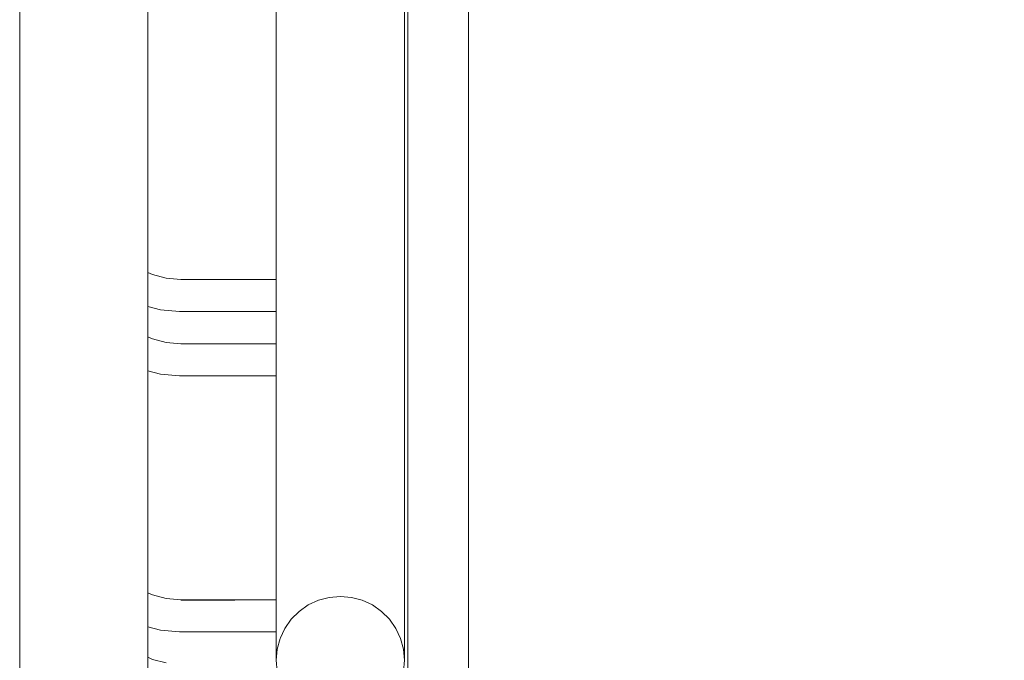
# Model space of a CAD drawing. Header units: millimetres. Extents: x 0 to 650, y -1 to 707.
# Tile 337 of 348: x 545.22 to 548.29, y 447.98 to 449.98. Entities that reach past the tile are written whole.
import ezdxf
from ezdxf.xclip import XClip

# ---------------------------------------------------------------- set-up
doc = ezdxf.new("R2010")
doc.units = ezdxf.units.MM
doc.header["$MEASUREMENT"] = 0
doc.header["$XCLIPFRAME"] = 0
doc.linetypes.add('Wipeout_Contour', pattern=[1000, 0, -1000])
doc.layers.add('Parede.ARQ', color=7, linetype='Continuous')

# ---------------------------------------------------------------- blocks, each defined once
blk = doc.blocks.new('Desenho_5_5', base_point=(26.0927, 442.8059))
at = {"layer": 'Parede.ARQ', "color": 8, "linetype": 'Continuous', "lineweight": 0}
blk.add_line((545.6758, 448.9711), (545.7213, 448.9671), dxfattribs=at)
at = {"color": 254, "linetype": 'Wipeout_Contour', "lineweight": 0, "ltscale": 2840.859601}
blk.add_wipeout([(546.4292, 442.8059), (546.6192, 442.8059), (546.6192, 464.1759), (546.4292, 464.1759)], dxfattribs=at).dxf.layer = 'Parede.ARQ'
at = {"color": 254, "linetype": 'Wipeout_Contour', "lineweight": 0, "ltscale": 2825.831236}
blk.add_wipeout([(545.2192, 451.7192), (545.2192, 446.7212), (545.2222, 446.7558), (545.2222, 451.7538)], dxfattribs=at).dxf.layer = 'Parede.ARQ'
at = {"color": 254, "linetype": 'Wipeout_Contour', "lineweight": 0, "ltscale": 2119.339}
blk.add_wipeout([(545.6671, 448.9216), (545.6192, 448.9345), (545.6656, 448.9131)], dxfattribs=at).dxf.layer = 'Parede.ARQ'
at = {"color": 254, "linetype": 'Wipeout_Contour', "lineweight": 0, "ltscale": 2959.785647}
blk.add_wipeout([(546.6192, 447.4059), (624.1192, 447.4059), (624.1192, 456.6059), (546.6192, 456.6059)], dxfattribs=at).dxf.layer = 'Parede.ARQ'
at = {"color": 254, "linetype": 'Wipeout_Contour', "lineweight": 0, "ltscale": 2825.936546}
blk.add_wipeout([(545.2222, 446.7558), (545.2312, 446.7893), (545.2312, 451.7873), (545.2222, 451.7538)], dxfattribs=at).dxf.layer = 'Parede.ARQ'
at = {"color": 254, "linetype": 'Wipeout_Contour', "lineweight": 0, "ltscale": 2119.320466}
blk.add_wipeout([(545.6656, 448.9131), (545.6192, 448.9255), (545.6641, 448.9047)], dxfattribs=at).dxf.layer = 'Parede.ARQ'
at = {"color": 254, "linetype": 'Wipeout_Contour', "lineweight": 0, "ltscale": 2826.424362}
blk.add_wipeout([(546.4192, 448.0212), (546.4161, 448.0558), (546.4161, 448.0143), (546.4192, 447.9797)], dxfattribs=at).dxf.layer = 'Parede.ARQ'
at = {"layer": 'Parede.ARQ', "color": 8, "linetype": 'Continuous', "lineweight": 0}
blk.add_line((546.6192, 447.4059), (546.6192, 456.6059), dxfattribs=at)
at = {"color": 254, "linetype": 'Wipeout_Contour', "lineweight": 0, "ltscale": 2826.055938}
blk.add_wipeout([(545.2312, 451.7873), (545.2312, 446.7893), (545.246, 446.8208), (545.246, 451.8188)], dxfattribs=at).dxf.layer = 'Parede.ARQ'
at = {"color": 254, "linetype": 'Wipeout_Contour', "lineweight": 0, "ltscale": 2119.29692}
blk.add_wipeout([(545.6641, 448.9047), (545.6192, 448.9168), (545.6627, 448.8969)], dxfattribs=at).dxf.layer = 'Parede.ARQ'
at = {"color": 254, "linetype": 'Wipeout_Contour', "lineweight": 0, "ltscale": 2826.492157}
blk.add_wipeout([(546.4161, 448.0558), (546.4071, 448.0893), (546.4071, 448.0478), (546.4161, 448.0143)], dxfattribs=at).dxf.layer = 'Parede.ARQ'
at = {"layer": 'Parede.ARQ', "color": 7, "linetype": 'Continuous', "lineweight": 0}
blk.add_line((545.2192, 446.7212), (545.2192, 451.7192), dxfattribs=at)
at = {"color": 254, "linetype": 'Wipeout_Contour', "lineweight": 0, "ltscale": 2826.185783}
blk.add_wipeout([(545.246, 451.8188), (545.246, 446.8208), (545.266, 446.8493), (545.266, 451.8473)], dxfattribs=at).dxf.layer = 'Parede.ARQ'
at = {"color": 254, "linetype": 'Wipeout_Contour', "lineweight": 0, "ltscale": 2119.268122}
blk.add_wipeout([(545.6627, 448.8969), (545.6192, 448.9086), (545.6615, 448.8899)], dxfattribs=at).dxf.layer = 'Parede.ARQ'
at = {"color": 254, "linetype": 'Wipeout_Contour', "lineweight": 0, "ltscale": 2826.537916}
blk.add_wipeout([(546.4071, 448.0893), (546.3924, 448.1208), (546.3924, 448.0793), (546.4071, 448.0478)], dxfattribs=at).dxf.layer = 'Parede.ARQ'
at = {"color": 254, "linetype": 'Wipeout_Contour', "lineweight": 0, "ltscale": 2826.322134}
blk.add_wipeout([(545.266, 451.8473), (545.266, 446.8493), (545.2906, 446.8738), (545.2906, 451.8718)], dxfattribs=at).dxf.layer = 'Parede.ARQ'
at = {"color": 254, "linetype": 'Wipeout_Contour', "lineweight": 0, "ltscale": 2119.233468}
blk.add_wipeout([(545.6615, 448.8899), (545.6192, 448.9012), (545.6604, 448.8838)], dxfattribs=at).dxf.layer = 'Parede.ARQ'
at = {"color": 254, "linetype": 'Wipeout_Contour', "lineweight": 0, "ltscale": 2826.560253}
blk.add_wipeout([(546.3924, 448.1208), (546.3724, 448.1493), (546.3724, 448.1078), (546.3924, 448.0793)], dxfattribs=at).dxf.layer = 'Parede.ARQ'
at = {"color": 254, "linetype": 'Wipeout_Contour', "lineweight": 0, "ltscale": 2826.460848}
blk.add_wipeout([(545.3192, 451.8918), (545.2906, 451.8718), (545.2906, 446.8738), (545.3192, 446.8938)], dxfattribs=at).dxf.layer = 'Parede.ARQ'
at = {"color": 254, "linetype": 'Wipeout_Contour', "lineweight": 0, "ltscale": 2119.19187}
blk.add_wipeout([(545.6604, 448.8838), (545.6192, 448.8948), (545.6595, 448.8788)], dxfattribs=at).dxf.layer = 'Parede.ARQ'
at = {"color": 254, "linetype": 'Wipeout_Contour', "lineweight": 0, "ltscale": 2826.558493}
blk.add_wipeout([(546.3724, 448.1493), (546.3477, 448.1738), (546.3477, 448.1323), (546.3724, 448.1078)], dxfattribs=at).dxf.layer = 'Parede.ARQ'
at = {"color": 254, "linetype": 'Wipeout_Contour', "lineweight": 0, "ltscale": 2826.59771}
blk.add_wipeout([(545.3192, 451.8918), (545.3192, 446.8938), (545.3508, 446.9085), (545.3508, 451.9065)], dxfattribs=at).dxf.layer = 'Parede.ARQ'
at = {"color": 254, "linetype": 'Wipeout_Contour', "lineweight": 0, "ltscale": 2119.141591}
blk.add_wipeout([(545.6595, 448.8788), (545.6192, 448.8897), (545.6589, 448.8752)], dxfattribs=at).dxf.layer = 'Parede.ARQ'
at = {"color": 254, "linetype": 'Wipeout_Contour', "lineweight": 0, "ltscale": 2826.532693}
blk.add_wipeout([(546.3477, 448.1738), (546.3192, 448.1938), (546.3192, 448.1523), (546.3477, 448.1323)], dxfattribs=at).dxf.layer = 'Parede.ARQ'
at = {"layer": 'Parede.ARQ', "color": 8, "linetype": 'Continuous', "lineweight": 0}
blk.add_line((545.6584, 448.8722), (545.717, 448.8671), dxfattribs=at)
at = {"color": 254, "linetype": 'Wipeout_Contour', "lineweight": 0, "ltscale": 2826.728563}
blk.add_wipeout([(545.3508, 451.9065), (545.3508, 446.9085), (545.3844, 446.9174), (545.3844, 451.9154)], dxfattribs=at).dxf.layer = 'Parede.ARQ'
at = {"color": 254, "linetype": 'Wipeout_Contour', "lineweight": 0, "ltscale": 2826.483644}
blk.add_wipeout([(546.3192, 448.1938), (546.2876, 448.2085), (546.2876, 448.1669), (546.3192, 448.1523)], dxfattribs=at).dxf.layer = 'Parede.ARQ'
at = {"color": 254, "linetype": 'Wipeout_Contour', "lineweight": 0, "ltscale": 2826.84943}
blk.add_wipeout([(545.4192, 451.9185), (545.3844, 451.9154), (545.3844, 446.9174), (545.4192, 446.9205)], dxfattribs=at).dxf.layer = 'Parede.ARQ'
at = {"color": 254, "linetype": 'Wipeout_Contour', "lineweight": 0, "ltscale": 2826.412848}
blk.add_wipeout([(546.2876, 448.2085), (546.2539, 448.2174), (546.2539, 448.1759), (546.2876, 448.1669)], dxfattribs=at).dxf.layer = 'Parede.ARQ'
at = {"color": 254, "linetype": 'Wipeout_Contour', "lineweight": 0, "ltscale": 2826.956641}
blk.add_wipeout([(545.4192, 451.9185), (545.4192, 446.9205), (545.4539, 446.9174), (545.4539, 451.9154)], dxfattribs=at).dxf.layer = 'Parede.ARQ'
at = {"color": 254, "linetype": 'Wipeout_Contour', "lineweight": 0, "ltscale": 2826.322476}
blk.add_wipeout([(546.2539, 448.2174), (546.2192, 448.2205), (546.2192, 448.179), (546.2539, 448.1759)], dxfattribs=at).dxf.layer = 'Parede.ARQ'
at = {"color": 254, "linetype": 'Wipeout_Contour', "lineweight": 0, "ltscale": 2827.04694}
blk.add_wipeout([(545.4539, 451.9154), (545.4539, 446.9174), (545.4876, 446.9085), (545.4876, 451.9065)], dxfattribs=at).dxf.layer = 'Parede.ARQ'
at = {"color": 254, "linetype": 'Wipeout_Contour', "lineweight": 0, "ltscale": 2826.215178}
blk.add_wipeout([(546.2192, 448.2205), (546.1844, 448.2174), (546.1844, 448.1759), (546.2192, 448.179)], dxfattribs=at).dxf.layer = 'Parede.ARQ'
at = {"color": 254, "linetype": 'Wipeout_Contour', "lineweight": 0, "ltscale": 2827.117585}
blk.add_wipeout([(545.4876, 451.9065), (545.4876, 446.9085), (545.5192, 446.8938), (545.5192, 451.8918)], dxfattribs=at).dxf.layer = 'Parede.ARQ'
at = {"color": 254, "linetype": 'Wipeout_Contour', "lineweight": 0, "ltscale": 2826.094179}
blk.add_wipeout([(546.1844, 448.2174), (546.1508, 448.2085), (546.1508, 448.1669), (546.1844, 448.1759)], dxfattribs=at).dxf.layer = 'Parede.ARQ'
at = {"color": 254, "linetype": 'Wipeout_Contour', "lineweight": 0, "ltscale": 2827.166431}
blk.add_wipeout([(545.5192, 451.8918), (545.5192, 446.8938), (545.5477, 446.8738), (545.5477, 451.8718)], dxfattribs=at).dxf.layer = 'Parede.ARQ'
at = {"color": 254, "linetype": 'Wipeout_Contour', "lineweight": 0, "ltscale": 2825.963252}
blk.add_wipeout([(546.1508, 448.2085), (546.1192, 448.1938), (546.1192, 448.1523), (546.1508, 448.1669)], dxfattribs=at).dxf.layer = 'Parede.ARQ'
at = {"color": 254, "linetype": 'Wipeout_Contour', "lineweight": 0, "ltscale": 2827.191996}
blk.add_wipeout([(545.5477, 451.8718), (545.5477, 446.8738), (545.5724, 446.8493), (545.5724, 451.8473)], dxfattribs=at).dxf.layer = 'Parede.ARQ'
at = {"color": 254, "linetype": 'Wipeout_Contour', "lineweight": 0, "ltscale": 2825.826365}
blk.add_wipeout([(546.1192, 448.1938), (546.0906, 448.1738), (546.0906, 448.1323), (546.1192, 448.1523)], dxfattribs=at).dxf.layer = 'Parede.ARQ'
at = {"color": 254, "linetype": 'Wipeout_Contour', "lineweight": 0, "ltscale": 2827.193504}
blk.add_wipeout([(545.5724, 446.8493), (545.5924, 446.8208), (545.5924, 451.8188), (545.5724, 451.8473)], dxfattribs=at).dxf.layer = 'Parede.ARQ'
at = {"color": 254, "linetype": 'Wipeout_Contour', "lineweight": 0, "ltscale": 2825.687673}
blk.add_wipeout([(546.0906, 448.1738), (546.066, 448.1493), (546.066, 448.1078), (546.0906, 448.1323)], dxfattribs=at).dxf.layer = 'Parede.ARQ'
at = {"color": 254, "linetype": 'Wipeout_Contour', "lineweight": 0, "ltscale": 2827.170908}
blk.add_wipeout([(545.5924, 451.8188), (545.5924, 446.8208), (545.6071, 446.7893), (545.6071, 451.7873)], dxfattribs=at).dxf.layer = 'Parede.ARQ'
at = {"color": 254, "linetype": 'Wipeout_Contour', "lineweight": 0, "ltscale": 2825.55139}
blk.add_wipeout([(546.066, 448.1493), (546.046, 448.1208), (546.046, 448.0793), (546.066, 448.1078)], dxfattribs=at).dxf.layer = 'Parede.ARQ'
at = {"color": 254, "linetype": 'Wipeout_Contour', "lineweight": 0, "ltscale": 2827.124894}
blk.add_wipeout([(545.6071, 451.7873), (545.6071, 446.7893), (545.6161, 446.7558), (545.6161, 451.7538)], dxfattribs=at).dxf.layer = 'Parede.ARQ'
at = {"color": 254, "linetype": 'Wipeout_Contour', "lineweight": 0, "ltscale": 2825.421657}
blk.add_wipeout([(546.046, 448.1208), (546.0312, 448.0893), (546.0312, 448.0478), (546.046, 448.0793)], dxfattribs=at).dxf.layer = 'Parede.ARQ'
at = {"color": 254, "linetype": 'Wipeout_Contour', "lineweight": 0, "ltscale": 2827.05686}
blk.add_wipeout([(545.6161, 451.7538), (545.6161, 446.7558), (545.6192, 446.7212), (545.6192, 451.7192)], dxfattribs=at).dxf.layer = 'Parede.ARQ'
at = {"color": 254, "linetype": 'Wipeout_Contour', "lineweight": 0, "ltscale": 2825.302416}
blk.add_wipeout([(546.0312, 448.0893), (546.0222, 448.0558), (546.0222, 448.0143), (546.0312, 448.0478)], dxfattribs=at).dxf.layer = 'Parede.ARQ'
at = {"layer": 'Parede.ARQ', "color": 8, "linetype": 'Continuous', "lineweight": 0}
for p, q in [((545.6192, 448.9891), (545.6337, 448.9823)), ((545.6337, 448.9823), (545.6758, 448.9711)), ((545.6192, 448.8827), (545.6584, 448.8722)), ((545.6192, 448.1903), (545.6337, 448.1835)), ((545.6337, 448.1835), (545.6758, 448.1723)), ((545.6192, 447.9895), (545.6337, 447.9827)), ((545.6337, 447.9827), (545.6758, 447.9715))]:
    blk.add_line(p, q, dxfattribs=at)
at = {"color": 254, "linetype": 'Wipeout_Contour', "lineweight": 0, "ltscale": 2120.713235}
blk.add_wipeout([(545.6297, 449.1721), (545.6737, 449.1603), (545.6314, 449.1768)], dxfattribs=at).dxf.layer = 'Parede.ARQ'
at = {"color": 254, "linetype": 'Wipeout_Contour', "lineweight": 0, "ltscale": 2119.721828}
blk.add_wipeout([(545.6671, 449.1224), (545.6192, 449.1353), (545.6656, 449.1139)], dxfattribs=at).dxf.layer = 'Parede.ARQ'
at = {"color": 254, "linetype": 'Wipeout_Contour', "lineweight": 0, "ltscale": 2117.817088}
blk.add_wipeout([(545.6671, 448.1228), (545.6192, 448.1357), (545.6656, 448.1143)], dxfattribs=at).dxf.layer = 'Parede.ARQ'
at = {"color": 254, "linetype": 'Wipeout_Contour', "lineweight": 0, "ltscale": 2825.197293}
blk.add_wipeout([(546.0222, 448.0558), (546.0192, 448.0212), (546.0192, 447.9797), (546.0222, 448.0143)], dxfattribs=at).dxf.layer = 'Parede.ARQ'
at = {"layer": 'Parede.ARQ', "color": 8, "linetype": 'Continuous', "lineweight": 0}
blk.add_line((545.6192, 449.1899), (545.6337, 449.1831), dxfattribs=at)
at = {"color": 254, "linetype": 'Wipeout_Contour', "lineweight": 0, "ltscale": 2120.650216}
blk.add_wipeout([(545.6737, 449.1603), (545.7208, 449.1562), (545.6746, 449.1653)], dxfattribs=at).dxf.layer = 'Parede.ARQ'
at = {"color": 254, "linetype": 'Wipeout_Contour', "lineweight": 0, "ltscale": 2119.703289}
blk.add_wipeout([(545.6656, 449.1139), (545.6192, 449.1263), (545.6641, 449.1055)], dxfattribs=at).dxf.layer = 'Parede.ARQ'
at = {"color": 254, "linetype": 'Wipeout_Contour', "lineweight": 0, "ltscale": 25431.427704}
blk.add_wipeout([(546.4192, 447.9797), (546.4161, 448.0143), (546.4071, 448.0478), (546.3924, 448.0793), (546.3724, 448.1078), (546.3477, 448.1323), (546.3192, 448.1523), (546.2876, 448.1669), (546.2539, 448.1759), (546.2192, 448.179), (546.1844, 448.1759), (546.1508, 448.1669), (546.1192, 448.1523), (546.0906, 448.1323), (546.066, 448.1078), (546.046, 448.0793), (546.0312, 448.0478), (546.0222, 448.0143), (546.0192, 447.9797), (546.0222, 447.945), (546.0312, 447.9115), (546.046, 447.88), (546.066, 447.8515), (546.0906, 447.827), (546.1192, 447.807), (546.1508, 447.7924), (546.1844, 447.7834), (546.2192, 447.7803), (546.2539, 447.7834), (546.2876, 447.7924), (546.3192, 447.807), (546.3477, 447.827), (546.3724, 447.8515), (546.3924, 447.88), (546.4071, 447.9115), (546.4161, 447.945)], dxfattribs=at).dxf.layer = 'Parede.ARQ'
at = {"color": 254, "linetype": 'Wipeout_Contour', "lineweight": 0, "ltscale": 2117.79857}
blk.add_wipeout([(545.6656, 448.1143), (545.6192, 448.1267), (545.6641, 448.1059)], dxfattribs=at).dxf.layer = 'Parede.ARQ'
at = {"layer": 'Parede.ARQ', "color": 8, "linetype": 'Continuous', "lineweight": 0}
blk.add_line((545.6337, 449.1831), (545.6758, 449.1719), dxfattribs=at)
at = {"layer": 'Parede.ARQ', "color": 7, "linetype": 'Continuous', "lineweight": 0}
for p, q in [((546.1844, 448.1759), (546.1508, 448.1669)), ((546.2192, 448.179), (546.1844, 448.1759)), ((546.2539, 448.1759), (546.2192, 448.179)), ((546.2876, 448.1669), (546.2539, 448.1759)), ((546.4161, 447.945), (546.4192, 447.9797))]:
    blk.add_line(p, q, dxfattribs=at)
at = {"color": 254, "linetype": 'Wipeout_Contour', "lineweight": 0, "ltscale": 4250.434609}
blk.add_wipeout([(546.0192, 452.0187), (546.0192, 448.0212), (546.0222, 448.0558), (546.0222, 453.0538), (546.0192, 453.0192), (546.0192, 452.0189)], dxfattribs=at).dxf.layer = 'Parede.ARQ'
at = {"color": 254, "linetype": 'Wipeout_Contour', "lineweight": 0, "ltscale": 2119.679738}
blk.add_wipeout([(545.6641, 449.1055), (545.6192, 449.1176), (545.6627, 449.0977)], dxfattribs=at).dxf.layer = 'Parede.ARQ'
at = {"color": 254, "linetype": 'Wipeout_Contour', "lineweight": 0, "ltscale": 2117.775043}
blk.add_wipeout([(545.6641, 448.1059), (545.6192, 448.118), (545.6627, 448.0981)], dxfattribs=at).dxf.layer = 'Parede.ARQ'
at = {"color": 254, "linetype": 'Wipeout_Contour', "lineweight": 0, "ltscale": 2822.825603}
blk.add_wipeout([(546.0192, 446.1691), (546.022, 446.1574), (546.0222, 447.945), (546.0192, 447.9797)], dxfattribs=at).dxf.layer = 'Parede.ARQ'
at = {"layer": 'Parede.ARQ', "color": 7, "linetype": 'Continuous', "lineweight": 0}
for p, q in [((546.0192, 448.0212), (546.0192, 448.0205)), ((546.0192, 448.0205), (546.0192, 447.9797)), ((546.0222, 448.0143), (546.0192, 447.9797)), ((546.0192, 447.9797), (546.0222, 447.945))]:
    blk.add_line(p, q, dxfattribs=at)
at = {"color": 254, "linetype": 'Wipeout_Contour', "lineweight": 0, "ltscale": 2831.713627}
blk.add_wipeout([(546.0222, 448.0558), (546.0312, 448.0893), (546.0312, 453.0873), (546.0222, 453.0538)], dxfattribs=at).dxf.layer = 'Parede.ARQ'
at = {"color": 254, "linetype": 'Wipeout_Contour', "lineweight": 0, "ltscale": 2119.650935}
blk.add_wipeout([(545.6627, 449.0977), (545.6192, 449.1094), (545.6615, 449.0907)], dxfattribs=at).dxf.layer = 'Parede.ARQ'
at = {"color": 254, "linetype": 'Wipeout_Contour', "lineweight": 0, "ltscale": 2117.74627}
blk.add_wipeout([(545.6627, 448.0981), (545.6192, 448.1098), (545.6615, 448.0911)], dxfattribs=at).dxf.layer = 'Parede.ARQ'
at = {"layer": 'Parede.ARQ', "color": 7, "linetype": 'Continuous', "lineweight": 0}
blk.add_line((546.0312, 448.0478), (546.0222, 448.0143), dxfattribs=at)
at = {"color": 254, "linetype": 'Wipeout_Contour', "lineweight": 0, "ltscale": 2831.833068}
blk.add_wipeout([(546.046, 453.1188), (546.0312, 453.0873), (546.0312, 448.0893), (546.046, 448.1208)], dxfattribs=at).dxf.layer = 'Parede.ARQ'
at = {"color": 254, "linetype": 'Wipeout_Contour', "lineweight": 0, "ltscale": 2119.616273}
blk.add_wipeout([(545.6615, 449.0907), (545.6192, 449.102), (545.6604, 449.0846)], dxfattribs=at).dxf.layer = 'Parede.ARQ'
at = {"color": 254, "linetype": 'Wipeout_Contour', "lineweight": 0, "ltscale": 2117.711646}
blk.add_wipeout([(545.6615, 448.0911), (545.6192, 448.1024), (545.6604, 448.085)], dxfattribs=at).dxf.layer = 'Parede.ARQ'
at = {"layer": 'Parede.ARQ', "color": 8, "linetype": 'Continuous', "lineweight": 0}
for p, q in [((545.7213, 448.9671), (546.0192, 448.9671)), ((545.717, 448.8671), (546.0192, 448.8671))]:
    blk.add_line(p, q, dxfattribs=at)
at = {"color": 254, "linetype": 'Wipeout_Contour', "lineweight": 0, "ltscale": 2831.962947}
blk.add_wipeout([(546.046, 453.1188), (546.046, 448.1208), (546.066, 448.1493), (546.066, 453.1473)], dxfattribs=at).dxf.layer = 'Parede.ARQ'
at = {"color": 254, "linetype": 'Wipeout_Contour', "lineweight": 0, "ltscale": 2120.672659}
blk.add_wipeout([(545.7208, 449.1562), (546.0192, 449.1562), (545.7211, 449.1612)], dxfattribs=at).dxf.layer = 'Parede.ARQ'
at = {"color": 254, "linetype": 'Wipeout_Contour', "lineweight": 0, "ltscale": 2119.524377}
blk.add_wipeout([(545.6595, 449.0796), (545.6192, 449.0905), (545.6589, 449.076)], dxfattribs=at).dxf.layer = 'Parede.ARQ'
at = {"color": 254, "linetype": 'Wipeout_Contour', "lineweight": 0, "ltscale": 2118.784784}
blk.add_wipeout([(545.7212, 448.1653), (546.0192, 448.1653), (545.7213, 448.1675)], dxfattribs=at).dxf.layer = 'Parede.ARQ'
at = {"color": 254, "linetype": 'Wipeout_Contour', "lineweight": 0, "ltscale": 2117.670083}
blk.add_wipeout([(545.6604, 448.085), (545.6192, 448.096), (545.6595, 448.08)], dxfattribs=at).dxf.layer = 'Parede.ARQ'
at = {"layer": 'Parede.ARQ', "color": 8, "linetype": 'Continuous', "lineweight": 0}
for p, q in [((545.6758, 449.1719), (545.7213, 449.1679)), ((545.7213, 449.1679), (546.0192, 449.1679))]:
    blk.add_line(p, q, dxfattribs=at)
at = {"layer": 'Parede.ARQ', "color": 7, "linetype": 'Continuous', "lineweight": 0}
for p, q in [((546.0906, 448.1323), (546.066, 448.1078)), ((546.066, 448.1078), (546.046, 448.0793))]:
    blk.add_line(p, q, dxfattribs=at)
at = {"color": 254, "linetype": 'Wipeout_Contour', "lineweight": 0, "ltscale": 2832.099316}
blk.add_wipeout([(546.066, 453.1473), (546.066, 448.1493), (546.0906, 448.1738), (546.0906, 453.1718)], dxfattribs=at).dxf.layer = 'Parede.ARQ'
at = {"color": 254, "linetype": 'Wipeout_Contour', "lineweight": 0, "ltscale": 2120.506099}
blk.add_wipeout([(545.6595, 449.0796), (545.7173, 449.0746), (545.6604, 449.0846)], dxfattribs=at).dxf.layer = 'Parede.ARQ'
at = {"color": 254, "linetype": 'Wipeout_Contour', "lineweight": 0, "ltscale": 2118.778318}
blk.add_wipeout([(545.7211, 448.1616), (546.0192, 448.1616), (545.7212, 448.1653)], dxfattribs=at).dxf.layer = 'Parede.ARQ'
at = {"color": 254, "linetype": 'Wipeout_Contour', "lineweight": 0, "ltscale": 2117.619848}
blk.add_wipeout([(545.6595, 448.08), (545.6192, 448.0909), (545.6589, 448.0764)], dxfattribs=at).dxf.layer = 'Parede.ARQ'
at = {"layer": 'Parede.ARQ', "color": 7, "linetype": 'Continuous', "lineweight": 0}
for p, q in [((545.6192, 446.7212), (545.6192, 451.7192)), ((546.1192, 448.1523), (546.0906, 448.1323))]:
    blk.add_line(p, q, dxfattribs=at)
at = {"layer": 'Parede.ARQ', "color": 8, "linetype": 'Continuous', "lineweight": 0}
for p, q in [((545.6192, 449.0835), (545.6584, 449.073)), ((545.6192, 448.0839), (545.6584, 448.0734))]:
    blk.add_line(p, q, dxfattribs=at)
at = {"color": 254, "linetype": 'Wipeout_Contour', "lineweight": 0, "ltscale": 2832.238031}
blk.add_wipeout([(546.0906, 453.1718), (546.0906, 448.1738), (546.1192, 448.1938), (546.1192, 453.1918)], dxfattribs=at).dxf.layer = 'Parede.ARQ'
at = {"color": 254, "linetype": 'Wipeout_Contour', "lineweight": 0, "ltscale": 2120.511675}
blk.add_wipeout([(545.7173, 449.0746), (546.0192, 449.0746), (545.7175, 449.0796)], dxfattribs=at).dxf.layer = 'Parede.ARQ'
at = {"color": 254, "linetype": 'Wipeout_Contour', "lineweight": 0, "ltscale": 2118.769197}
blk.add_wipeout([(545.7208, 448.1566), (546.0192, 448.1566), (545.7211, 448.1616)], dxfattribs=at).dxf.layer = 'Parede.ARQ'
at = {"layer": 'Parede.ARQ', "color": 7, "linetype": 'Continuous', "lineweight": 0}
for p, q in [((546.0192, 449.0194), (546.0192, 450.019)), ((546.1508, 448.1669), (546.1192, 448.1523))]:
    blk.add_line(p, q, dxfattribs=at)
at = {"layer": 'Parede.ARQ', "color": 8, "linetype": 'Continuous', "lineweight": 0}
for p, q in [((545.6584, 449.073), (545.717, 449.0679)), ((545.717, 449.0679), (546.0192, 449.0679))]:
    blk.add_line(p, q, dxfattribs=at)
at = {"color": 254, "linetype": 'Wipeout_Contour', "lineweight": 0, "ltscale": 2832.374877}
blk.add_wipeout([(546.1192, 453.1918), (546.1192, 448.1938), (546.1508, 448.2085), (546.1508, 453.2065)], dxfattribs=at).dxf.layer = 'Parede.ARQ'
at = {"color": 254, "linetype": 'Wipeout_Contour', "lineweight": 0, "ltscale": 2118.7577}
blk.add_wipeout([(545.7206, 448.1504), (546.0192, 448.1504), (545.7208, 448.1566)], dxfattribs=at).dxf.layer = 'Parede.ARQ'
at = {"layer": 'Parede.ARQ', "color": 8, "linetype": 'Continuous', "lineweight": 0}
for p, q in [((545.6758, 448.1723), (545.7213, 448.1683)), ((545.7213, 448.1683), (546.0192, 448.1683))]:
    blk.add_line(p, q, dxfattribs=at)
at = {"color": 254, "linetype": 'Wipeout_Contour', "lineweight": 0, "ltscale": 2832.505696}
blk.add_wipeout([(546.1508, 453.2065), (546.1508, 448.2085), (546.1844, 448.2174), (546.1844, 453.2154)], dxfattribs=at).dxf.layer = 'Parede.ARQ'
at = {"color": 254, "linetype": 'Wipeout_Contour', "lineweight": 0, "ltscale": 2118.729032}
blk.add_wipeout([(545.7199, 448.1354), (546.0192, 448.1354), (545.7203, 448.1433)], dxfattribs=at).dxf.layer = 'Parede.ARQ'
at = {"color": 254, "linetype": 'Wipeout_Contour', "lineweight": 0, "ltscale": 2832.626516}
blk.add_wipeout([(546.1844, 453.2154), (546.1844, 448.2174), (546.2192, 448.2205), (546.2192, 453.2185)], dxfattribs=at).dxf.layer = 'Parede.ARQ'
at = {"color": 254, "linetype": 'Wipeout_Contour', "lineweight": 0, "ltscale": 2118.712734}
blk.add_wipeout([(545.7195, 448.127), (546.0192, 448.127), (545.7199, 448.1354)], dxfattribs=at).dxf.layer = 'Parede.ARQ'
at = {"color": 254, "linetype": 'Wipeout_Contour', "lineweight": 0, "ltscale": 2832.733665}
blk.add_wipeout([(546.2192, 453.2185), (546.2192, 448.2205), (546.2539, 448.2174), (546.2539, 453.2154)], dxfattribs=at).dxf.layer = 'Parede.ARQ'
at = {"color": 254, "linetype": 'Wipeout_Contour', "lineweight": 0, "ltscale": 2118.695774}
blk.add_wipeout([(545.7192, 448.1183), (546.0192, 448.1183), (545.7195, 448.127)], dxfattribs=at).dxf.layer = 'Parede.ARQ'
at = {"color": 254, "linetype": 'Wipeout_Contour', "lineweight": 0, "ltscale": 2832.82389}
blk.add_wipeout([(546.2539, 453.2154), (546.2539, 448.2174), (546.2876, 448.2085), (546.2876, 453.2065)], dxfattribs=at).dxf.layer = 'Parede.ARQ'
at = {"color": 254, "linetype": 'Wipeout_Contour', "lineweight": 0, "ltscale": 2118.678667}
blk.add_wipeout([(545.7188, 448.1096), (546.0192, 448.1096), (545.7192, 448.1183)], dxfattribs=at).dxf.layer = 'Parede.ARQ'
at = {"color": 254, "linetype": 'Wipeout_Contour', "lineweight": 0, "ltscale": 2832.894452}
blk.add_wipeout([(546.2876, 448.2085), (546.3192, 448.1938), (546.3192, 453.1918), (546.2876, 453.2065)], dxfattribs=at).dxf.layer = 'Parede.ARQ'
at = {"color": 254, "linetype": 'Wipeout_Contour', "lineweight": 0, "ltscale": 2118.661934}
blk.add_wipeout([(545.7184, 448.1012), (546.0192, 448.1012), (545.7188, 448.1096)], dxfattribs=at).dxf.layer = 'Parede.ARQ'
at = {"color": 254, "linetype": 'Wipeout_Contour', "lineweight": 0, "ltscale": 2832.943208}
blk.add_wipeout([(546.3192, 453.1918), (546.3192, 448.1938), (546.3477, 448.1738), (546.3477, 453.1718)], dxfattribs=at).dxf.layer = 'Parede.ARQ'
at = {"color": 254, "linetype": 'Wipeout_Contour', "lineweight": 0, "ltscale": 2118.646083}
blk.add_wipeout([(545.7181, 448.0933), (546.0192, 448.0933), (545.7184, 448.1012)], dxfattribs=at).dxf.layer = 'Parede.ARQ'
at = {"layer": 'Parede.ARQ', "color": 7, "linetype": 'Continuous', "lineweight": 0}
blk.add_line((546.3192, 448.1523), (546.2876, 448.1669), dxfattribs=at)
at = {"color": 254, "linetype": 'Wipeout_Contour', "lineweight": 0, "ltscale": 2832.968677}
blk.add_wipeout([(546.3477, 453.1718), (546.3477, 448.1738), (546.3724, 448.1493), (546.3724, 453.1473)], dxfattribs=at).dxf.layer = 'Parede.ARQ'
at = {"color": 254, "linetype": 'Wipeout_Contour', "lineweight": 0, "ltscale": 2118.618911}
blk.add_wipeout([(545.7175, 448.08), (546.0192, 448.08), (545.7178, 448.0861)], dxfattribs=at).dxf.layer = 'Parede.ARQ'
at = {"layer": 'Parede.ARQ', "color": 7, "linetype": 'Continuous', "lineweight": 0}
blk.add_line((546.3477, 448.1323), (546.3192, 448.1523), dxfattribs=at)
at = {"color": 254, "linetype": 'Wipeout_Contour', "lineweight": 0, "ltscale": 2832.970088}
blk.add_wipeout([(546.3724, 453.1473), (546.3724, 448.1493), (546.3924, 448.1208), (546.3924, 453.1188)], dxfattribs=at).dxf.layer = 'Parede.ARQ'
at = {"color": 254, "linetype": 'Wipeout_Contour', "lineweight": 0, "ltscale": 2118.608415}
blk.add_wipeout([(545.7173, 448.075), (546.0192, 448.075), (545.7175, 448.08)], dxfattribs=at).dxf.layer = 'Parede.ARQ'
at = {"layer": 'Parede.ARQ', "color": 7, "linetype": 'Continuous', "lineweight": 0}
for p, q in [((546.0192, 448.0212), (546.0192, 449.0194)), ((546.3724, 448.1078), (546.3477, 448.1323)), ((546.046, 448.0793), (546.0312, 448.0478))]:
    blk.add_line(p, q, dxfattribs=at)
at = {"layer": 'Parede.ARQ', "color": 8, "linetype": 'Continuous', "lineweight": 0}
for p, q in [((545.6584, 448.0734), (545.717, 448.0683)), ((545.717, 448.0683), (546.0192, 448.0683))]:
    blk.add_line(p, q, dxfattribs=at)
at = {"color": 254, "linetype": 'Wipeout_Contour', "lineweight": 0, "ltscale": 2832.947396}
blk.add_wipeout([(546.3924, 448.1208), (546.4071, 448.0893), (546.4071, 453.0873), (546.3924, 453.1188)], dxfattribs=at).dxf.layer = 'Parede.ARQ'
at = {"color": 254, "linetype": 'Wipeout_Contour', "lineweight": 0, "ltscale": 2832.901292}
blk.add_wipeout([(546.4071, 453.0873), (546.4071, 448.0893), (546.4161, 448.0558), (546.4161, 453.0538)], dxfattribs=at).dxf.layer = 'Parede.ARQ'
at = {"layer": 'Parede.ARQ', "color": 7, "linetype": 'Continuous', "lineweight": 0}
blk.add_line((546.3924, 448.0793), (546.3724, 448.1078), dxfattribs=at)
at = {"color": 254, "linetype": 'Wipeout_Contour', "lineweight": 0, "ltscale": 3541.787121}
blk.add_wipeout([(546.4161, 448.0558), (546.4192, 448.0212), (546.4192, 452.0187), (546.4192, 453.0192), (546.4161, 453.0538)], dxfattribs=at).dxf.layer = 'Parede.ARQ'
at = {"layer": 'Parede.ARQ', "color": 7, "linetype": 'Continuous', "lineweight": 0}
for p, q in [((546.4292, 442.8059), (546.4292, 464.1759)), ((546.4192, 449.0194), (546.4192, 450.019)), ((546.4192, 448.0212), (546.4192, 449.0194)), ((546.4071, 448.0478), (546.3924, 448.0793)), ((546.4161, 448.0143), (546.4071, 448.0478)), ((546.4192, 447.9797), (546.4161, 448.0143)), ((546.4192, 448.0212), (546.4192, 448.0205)), ((546.4192, 448.0205), (546.4192, 447.9797))]:
    blk.add_line(p, q, dxfattribs=at)

msp = doc.modelspace()

# ---------------------------------------------------------------- block references
at = {"color": 7, "linetype": 'Continuous', "lineweight": 0}
ref = msp.add_blockref('Desenho_5_5', (26.0927, 442.8059), dxfattribs=at)
XClip(ref).set_block_clipping_path([(360.0636904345, 428.2751855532), (639.463055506, 506.7925253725)])

doc.saveas('drawing.dxf')
